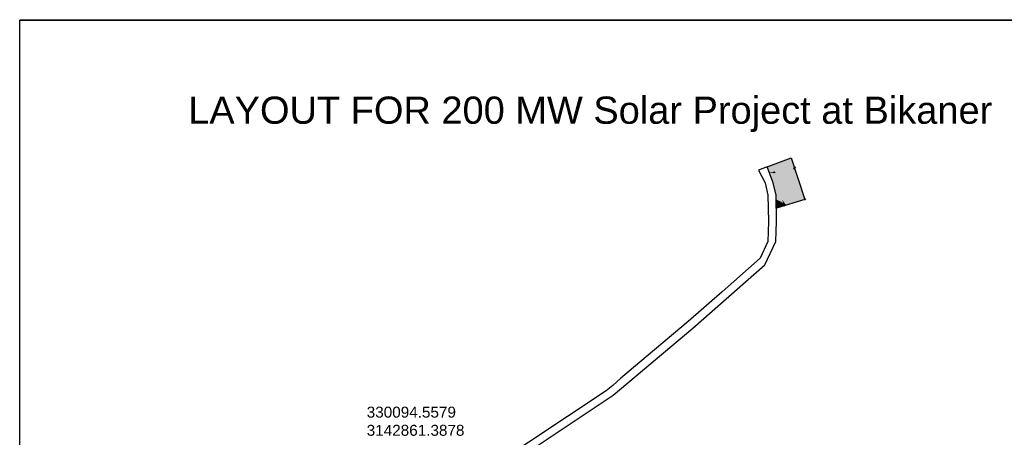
# Model space of a CAD drawing. Header units: millimetres. Extents: x 0 to 16721, y 217 to 10981.
# Tile 375 of 394: x 0 to 9054, y 7144 to 10981. Entities that reach past the tile are written whole.
import ezdxf

# ---------------------------------------------------------------- set-up
doc = ezdxf.new("R2010")
doc.units = ezdxf.units.MM
doc.layers.add('PDF_0', color=7, linetype='Continuous')
doc.layers.add('PDF_Text', color=7, linetype='Continuous')
doc.layers.add('PDF_PSS & TL', color=7, linetype='Continuous', true_color=0x7fffdf)
doc.styles.add('PDF Arial-BoldMT', font='arial.ttf')
doc.styles.add('PDF ArialMT', font='arial.ttf')

msp = doc.modelspace()

# ---------------------------------------------------------------- linework, layer by layer
at = {"layer": 'PDF_0', "lineweight": 25}
for points in [[(0, 10980.9), (14970.4, 10980.9), (14970.4, 247.9)], [(0.6, 247.4), (0.6, 10975.5), (14966.1, 10975.5), (14966.1, 247.4)]]:
    msp.add_lwpolyline(points, dxfattribs=at)
at = {"layer": 'PDF_PSS & TL', "color": 1, "lineweight": 25}
msp.add_lwpolyline([(6872.2, 9627.9), (7093.4, 9711.2), (7220.4, 9330.4), (6958, 9247.8), (6955.4, 9368.6), (6929.7, 9481.3)], close=True, dxfattribs=at)
at = {"layer": 'PDF_PSS & TL', "color": 7, "lineweight": 25}
msp.add_lwpolyline([(3970.3, 6627.8), (4022.9, 6575.5), (5458.1, 7530.4), (6189.7, 8146.6), (6851.5, 8727.3), (6953.3, 8942.9), (6960.4, 9126.7), (6955.3, 9368.5), (6929.6, 9481.2), (6872.1, 9627.8), (6792.6, 9597.1), (6854.7, 9481.3), (6880.3, 9368.5), (6885.8, 9126.5), (6878.4, 8942.8), (6807.8, 8788.4), (6458.6, 8479.1), (6146.3, 8207.4), (5528.5, 7687.3), (5455.4, 7620.9), (5393, 7569.4)], close=True, dxfattribs=at)
at = {"layer": 'PDF_PSS & TL', "color": 1, "lineweight": 0}
for points in [[(7128.8, 9618.5), (7129.8, 9618.5)], [(7045.1, 9279.3), (7027.9, 9279.3)]]:
    msp.add_lwpolyline(points, close=True, dxfattribs=at)
at = {"layer": 'PDF_PSS & TL', "color": 1, "lineweight": 25}
for centre, radius in [((7128.3, 9623.5), 4.87), ((6936.9, 9578), 3.83), ((7220.5, 9330.5), 4.61), ((7027.7, 9274.2), 5.13)]:
    msp.add_circle(centre, radius, dxfattribs=at)
at = {"layer": 'PDF_PSS & TL', "color": 5, "transparency": 33554559}
for points in [[(7093.4, 9711.2), (7121.2, 9627.9), (6872.2, 9627.9)], [(7121.2, 9627.9), (6872.2, 9627.9), (7136.6, 9581.8)], [(6872.2, 9627.9), (7136.6, 9581.8), (6890.3, 9581.8)], [(6936.4, 9581.8), (6890.3, 9581.8), (6935.8, 9581.6)], [(6890.3, 9581.8), (6935.8, 9581.6), (6890.3, 9581.6)], [(6935.8, 9581.6), (6890.3, 9581.6), (6935, 9581.4)], [(6890.3, 9581.6), (6935, 9581.4), (6890.4, 9581.4)], [(6935, 9581.4), (6890.4, 9581.4), (6934.5, 9581)], [(6890.4, 9581.4), (6934.5, 9581), (6890.6, 9581)], [(6934.5, 9581), (6890.6, 9581), (6934, 9580.6)], [(6890.6, 9581), (6934, 9580.6), (6890.8, 9580.6)], [(6934, 9580.6), (6890.8, 9580.6), (6933.4, 9579.9)], [(6890.8, 9580.6), (6933.4, 9579.9), (6891, 9579.9)], [(6933.4, 9579.9), (6891, 9579.9), (6933.2, 9579.3)], [(6891, 9579.9), (6933.2, 9579.3), (6891.2, 9579.3)], [(6933.2, 9579.3), (6891.2, 9579.3), (6933.1, 9578.6)], [(6891.2, 9579.3), (6933.1, 9578.6), (6891.5, 9578.6)], [(6933.1, 9578.6), (6891.5, 9578.6), (6932.9, 9578)], [(6891.5, 9578.6), (6932.9, 9578), (6891.9, 9578)], [(6932.9, 9578), (6891.9, 9578), (6933.1, 9577.2)], [(6891.9, 9578), (6933.1, 9577.2), (6892.1, 9577.2)], [(6933.1, 9577.2), (6892.1, 9577.2), (6933.2, 9576.6)], [(6892.1, 9577.2), (6933.2, 9576.6), (6892.4, 9576.6)], [(6933.2, 9576.6), (6892.4, 9576.6), (6933.4, 9575.9)], [(6892.4, 9576.6), (6933.4, 9575.9), (6892.6, 9575.9)], [(6933.4, 9575.9), (6892.6, 9575.9), (6934, 9575.4)], [(6892.6, 9575.9), (6934, 9575.4), (6892.8, 9575.4)], [(6934, 9575.4), (6892.8, 9575.4), (6934.5, 9574.9)], [(6892.8, 9575.4), (6934.5, 9574.9), (6893, 9574.9)], [(6934.5, 9574.9), (6893, 9574.9), (6935, 9574.5)], [(6893, 9574.9), (6935, 9574.5), (6893.2, 9574.5)], [(6935, 9574.5), (6893.2, 9574.5), (6935.8, 9574.2)], [(6893.2, 9574.5), (6935.8, 9574.2), (6893.3, 9574.2)], [(6935.8, 9574.2), (6893.3, 9574.2), (6936.4, 9574.1)], [(6893.3, 9574.2), (6936.4, 9574.1), (6893.3, 9574.1)], [(7139.2, 9574.1), (6893.3, 9574.1), (7170.1, 9481.3)], [(6893.3, 9574.1), (7170.1, 9481.3), (6929.7, 9481.3)], [(7136.6, 9581.8), (6937.1, 9581.8), (7136.6, 9581.6)], [(6937.1, 9581.8), (7136.6, 9581.6), (6937.9, 9581.6)], [(6937.9, 9574.2), (7139.2, 9574.1), (6937.1, 9574.1)], [(7136.6, 9581.6), (6937.9, 9581.6), (7136.7, 9581.4)], [(6937.9, 9581.6), (7136.7, 9581.4), (6938.5, 9581.4)], [(6938.5, 9574.5), (7139, 9574.2), (6937.9, 9574.2)], [(7139, 9574.2), (6937.9, 9574.2), (7139.2, 9574.1)], [(7136.7, 9581.4), (6938.5, 9581.4), (7136.8, 9581)], [(6938.5, 9581.4), (7136.8, 9581), (6939, 9581)], [(6939, 9574.9), (7139, 9574.5), (6938.5, 9574.5)], [(7139, 9574.5), (6938.5, 9574.5), (7139, 9574.2)], [(7136.8, 9581), (6939, 9581), (7137, 9580.6)], [(6939, 9581), (7137, 9580.6), (6939.7, 9580.6)], [(6939.7, 9575.4), (7138.9, 9574.9), (6939, 9574.9)], [(7138.9, 9574.9), (6939, 9574.9), (7139, 9574.5)], [(7137, 9580.6), (6939.7, 9580.6), (7137.2, 9579.9)], [(6939.7, 9580.6), (7137.2, 9579.9), (6940.1, 9579.9)], [(6940.1, 9575.9), (7138.7, 9575.4), (6939.7, 9575.4)], [(7138.7, 9575.4), (6939.7, 9575.4), (7138.9, 9574.9)], [(7137.2, 9579.9), (6940.1, 9579.9), (7137.4, 9579.3)], [(6940.1, 9579.9), (7137.4, 9579.3), (6940.3, 9579.3)], [(6940.3, 9576.6), (7138.5, 9575.9), (6940.1, 9575.9)], [(7138.5, 9575.9), (6940.1, 9575.9), (7138.7, 9575.4)], [(7137.4, 9579.3), (6940.3, 9579.3), (7137.6, 9578.6)], [(6940.3, 9579.3), (7137.6, 9578.6), (6940.6, 9578.6)], [(6940.6, 9577.2), (7138.3, 9576.6), (6940.3, 9576.6)], [(7138.3, 9576.6), (6940.3, 9576.6), (7138.5, 9575.9)], [(7137.6, 9578.6), (6940.6, 9578.6), (7137.9, 9578)], [(6940.6, 9578.6), (7137.9, 9578), (6940.6, 9578)], [(7137.9, 9578), (6940.6, 9578), (7138.1, 9577.2)], [(6940.6, 9578), (7138.1, 9577.2), (6940.6, 9577.2)], [(7138.1, 9577.2), (6940.6, 9577.2), (7138.3, 9576.6)], [(7170.1, 9481.3), (6929.7, 9481.3), (7207.7, 9368.6)], [(6929.7, 9481.3), (7207.7, 9368.6), (6955.4, 9368.6)], [(7207.7, 9368.6), (6955.4, 9368.6), (7219, 9334.8)], [(6955.4, 9368.6), (7219, 9334.8), (6956.2, 9334.8)], [(7219, 9334.8), (6956.2, 9334.8), (7218.2, 9334.4)], [(6956.2, 9334.8), (7218.2, 9334.4), (6956.2, 9334.4)], [(7218.2, 9334.4), (6956.2, 9334.4), (7217.5, 9334.1)], [(6956.2, 9334.4), (7217.5, 9334.1), (6956.2, 9334.1)], [(7217.5, 9334.1), (6956.2, 9334.1), (7216.9, 9333.4)], [(6956.2, 9334.1), (7216.9, 9333.4), (6956.2, 9333.4)], [(7216.9, 9333.4), (6956.2, 9333.4), (7216.5, 9332.8)], [(6956.2, 9333.4), (7216.5, 9332.8), (6956.2, 9332.8)], [(7216.5, 9332.8), (6956.2, 9332.8), (7216.1, 9332.1)], [(6956.2, 9332.8), (7216.1, 9332.1), (6956.2, 9332.1)], [(7216.1, 9332.1), (6956.2, 9332.1), (7215.8, 9331.3)], [(6956.2, 9332.1), (7215.8, 9331.3), (6956.2, 9331.3)], [(7215.8, 9331.3), (6956.2, 9331.3), (7215.8, 9330.4)], [(6956.2, 9331.3), (7215.8, 9330.4), (6956.2, 9330.4)], [(7215.8, 9330.4), (6956.2, 9330.4), (7215.8, 9329.8)], [(6956.2, 9330.4), (7215.8, 9329.8), (6956.2, 9329.8)], [(7215.8, 9329.8), (6956.2, 9329.8), (7216.1, 9329.1)], [(6956.2, 9329.8), (7216.1, 9329.1), (6956.2, 9329.1)], [(7216.1, 9329.1), (6956.2, 9329.1), (7058.1, 9279.3)], [(6956.2, 9329.1), (7058.1, 9279.3), (6957.2, 9279.3)], [(7027.1, 9279.3), (6957.2, 9279.3), (7026.2, 9279.1)], [(6957.2, 9279.3), (7026.2, 9279.1), (6957.2, 9279.1)], [(7026.2, 9279.1), (6957.2, 9279.1), (7025.3, 9278.8)], [(6957.2, 9279.1), (7025.3, 9278.8), (6957.4, 9278.8)], [(7025.3, 9278.8), (6957.4, 9278.8), (7024.5, 9278.3)], [(6957.4, 9278.8), (7024.5, 9278.3), (6957.4, 9278.3)], [(7024.5, 9278.3), (6957.4, 9278.3), (7023.8, 9277.6)], [(6957.4, 9278.3), (7023.8, 9277.6), (6957.4, 9277.6)], [(7023.8, 9277.6), (6957.4, 9277.6), (7023.2, 9276.9)], [(6957.4, 9277.6), (7023.2, 9276.9), (6957.4, 9276.9)], [(7023.2, 9276.9), (6957.4, 9276.9), (7022.9, 9276.1)], [(6957.4, 9276.9), (7022.9, 9276.1), (6957.4, 9276.1)], [(7022.9, 9276.1), (6957.4, 9276.1), (7022.6, 9275.2)], [(6957.4, 9276.1), (7022.6, 9275.2), (6957.4, 9275.2)], [(7022.6, 9275.2), (6957.4, 9275.2), (7022.5, 9274.1)], [(6957.4, 9275.2), (7022.5, 9274.1), (6957.4, 9274.1)], [(7022.5, 9274.1), (6957.4, 9274.1), (7022.6, 9273.2)], [(6957.4, 9274.1), (7022.6, 9273.2), (6957.4, 9273.2)], [(7022.6, 9273.2), (6957.4, 9273.2), (7022.9, 9272.3)], [(6957.4, 9273.2), (7022.9, 9272.3), (6957.5, 9272.3)], [(7022.9, 9272.3), (6957.5, 9272.3), (7023.2, 9271.4)], [(6957.5, 9272.3), (7023.2, 9271.4), (6957.5, 9271.4)], [(7023.2, 9271.4), (6957.5, 9271.4), (7023.9, 9270.8)], [(6957.5, 9271.4), (7023.9, 9270.8), (6957.5, 9270.8)], [(7023.9, 9270.8), (6957.5, 9270.8), (7024.5, 9270.1)], [(6957.5, 9270.8), (7024.5, 9270.1), (6957.5, 9270.1)], [(7024.5, 9270.1), (6957.5, 9270.1), (7025.3, 9269.6)], [(6957.5, 9270.1), (7025.3, 9269.6), (6957.5, 9269.6)], [(6957.5, 9269.6), (6957.5, 9269.2), (7026.2, 9269.2)], [(6957.5, 9269.6), (7025.3, 9269.6), (7026.2, 9269.2)], [(6957.5, 9269.2), (7026.2, 9269.2), (6958, 9247.8)], [(7058.1, 9279.3), (7028.1, 9279.3), (7057.6, 9279.1)], [(7028.1, 9279.3), (7057.6, 9279.1), (7029, 9279.1)], [(7057.6, 9279.1), (7029, 9279.1), (7056.5, 9278.8)], [(7029, 9279.1), (7056.5, 9278.8), (7029.9, 9278.8)], [(7056.5, 9278.8), (7029.9, 9278.8), (7054.8, 9278.3)], [(7029.9, 9278.8), (7054.8, 9278.3), (7030.7, 9278.3)], [(7054.8, 9278.3), (7030.7, 9278.3), (7052.9, 9277.6)], [(7030.7, 9278.3), (7052.9, 9277.6), (7031.4, 9277.6)], [(7052.9, 9277.6), (7031.4, 9277.6), (7050.4, 9276.9)], [(7031.4, 9277.6), (7050.4, 9276.9), (7032, 9276.9)], [(7032, 9271.4), (7033.3, 9271.4), (7031.6, 9270.9)], [(7050.4, 9276.9), (7032, 9276.9), (7047.8, 9276.1)], [(7032, 9276.9), (7047.8, 9276.1), (7032.3, 9276.1)], [(7032.1, 9271.7), (7032, 9271.4), (7033.3, 9271.4)], [(7032.5, 9272.5), (7033.9, 9271.7), (7032.1, 9271.7)], [(7032.1, 9271.7), (7033.9, 9271.7), (7033.3, 9271.4)], [(7047.8, 9276.1), (7032.3, 9276.1), (7045, 9275.2)], [(7032.3, 9276.1), (7045, 9275.2), (7032.6, 9275.2)], [(7032.6, 9273.4), (7036.4, 9272.5), (7032.5, 9272.5)], [(7036.4, 9272.5), (7032.5, 9272.5), (7033.9, 9271.7)], [(7045, 9275.2), (7032.6, 9275.2), (7042, 9274.1)], [(7032.6, 9275.2), (7042, 9274.1), (7032.7, 9274.1)], [(7032.7, 9274.1), (7039.1, 9273.4), (7032.6, 9273.4)], [(7039.1, 9273.4), (7032.6, 9273.4), (7036.4, 9272.5)], [(7042, 9274.1), (7032.7, 9274.1), (7039.1, 9273.4)]]:
    msp.add_solid(points, dxfattribs=at)
at = {"layer": 'PDF_PSS & TL', "color": 1, "transparency": 33554559}
for points in [[(7107.7, 9618.5), (7142.3, 9578.8), (6940.5, 9578.8)], [(7108.2, 9618.7), (7128, 9618.5), (7107.7, 9618.5)], [(7129.8, 9618.5), (7107.7, 9618.5), (7142.3, 9578.8)], [(7109.4, 9618.9), (7127.1, 9618.7), (7108.2, 9618.7)], [(7127.1, 9618.7), (7108.2, 9618.7), (7128, 9618.5)], [(7111.4, 9619.4), (7126.2, 9618.9), (7109.4, 9618.9)], [(7126.2, 9618.9), (7109.4, 9618.9), (7127.1, 9618.7)], [(7113.7, 9620), (7125.4, 9619.4), (7111.4, 9619.4)], [(7125.4, 9619.4), (7111.4, 9619.4), (7126.2, 9618.9)], [(7116.7, 9620.6), (7124.7, 9620), (7113.7, 9620)], [(7124.7, 9620), (7113.7, 9620), (7125.4, 9619.4)], [(7119.9, 9621.4), (7124.2, 9620.6), (7116.7, 9620.6)], [(7124.2, 9620.6), (7116.7, 9620.6), (7124.7, 9620)], [(7123.4, 9622.3), (7123.7, 9621.4), (7119.9, 9621.4)], [(7123.7, 9621.4), (7119.9, 9621.4), (7124.2, 9620.6)], [(7129.8, 9618.5), (7128.8, 9618.5), (7128, 9618.5)], [(7129.3, 9618.7), (7129.8, 9618.5), (7128.8, 9618.5)], [(7129.7, 9618.8), (7129.7, 9618.7), (7129.3, 9618.7)], [(7129.7, 9618.7), (7129.3, 9618.7), (7129.8, 9618.5)], [(6938.5, 9574.5), (7143.7, 9574.2), (6937.9, 9574.2)], [(7143.7, 9574.2), (6937.9, 9574.2), (7219, 9334.8)], [(6937.9, 9574.2), (7219, 9334.8), (7009.5, 9334.8)], [(6939.2, 9574.9), (7143.6, 9574.5), (6938.5, 9574.5)], [(7143.6, 9574.5), (6938.5, 9574.5), (7143.7, 9574.2)], [(6939.7, 9575.4), (7143.5, 9574.9), (6939.2, 9574.9)], [(7143.5, 9574.9), (6939.2, 9574.9), (7143.6, 9574.5)], [(6940.1, 9575.9), (7143.3, 9575.4), (6939.7, 9575.4)], [(7143.3, 9575.4), (6939.7, 9575.4), (7143.5, 9574.9)], [(6940.3, 9576.6), (7143.2, 9575.9), (6940.1, 9575.9)], [(7143.2, 9575.9), (6940.1, 9575.9), (7143.3, 9575.4)], [(6940.6, 9577.2), (7142.9, 9576.6), (6940.3, 9576.6)], [(7142.9, 9576.6), (6940.3, 9576.6), (7143.2, 9575.9)], [(7142.3, 9578.8), (6940.5, 9578.8), (7142.4, 9578.4)], [(6940.5, 9578.8), (7142.4, 9578.4), (6940.6, 9578.4)], [(7142.4, 9578.4), (6940.6, 9578.4), (7142.6, 9578)], [(6940.6, 9578.4), (7142.6, 9578), (6940.6, 9578)], [(7142.6, 9578), (6940.6, 9578), (7142.8, 9577.2)], [(6940.6, 9578), (7142.8, 9577.2), (6940.6, 9577.2)], [(7142.8, 9577.2), (6940.6, 9577.2), (7142.9, 9576.6)], [(7219, 9334.8), (7009.5, 9334.8), (7218.3, 9334.4)], [(7009.5, 9334.8), (7218.3, 9334.4), (7009.6, 9334.4)], [(7218.3, 9334.4), (7009.6, 9334.4), (7217.5, 9334.1)], [(7009.6, 9334.4), (7217.5, 9334.1), (7009.7, 9334.1)], [(7217.5, 9334.1), (7009.7, 9334.1), (7217, 9333.5)], [(7009.7, 9334.1), (7217, 9333.5), (7009.9, 9333.5)], [(7217, 9333.5), (7009.9, 9333.5), (7216.5, 9332.9)], [(7009.9, 9333.5), (7216.5, 9332.9), (7010.1, 9332.9)], [(7216.5, 9332.9), (7010.1, 9332.9), (7216.1, 9332.1)], [(7010.1, 9332.9), (7216.1, 9332.1), (7010.3, 9332.1)], [(7216.1, 9332.1), (7010.3, 9332.1), (7215.8, 9331.3)], [(7010.3, 9332.1), (7215.8, 9331.3), (7010.5, 9331.3)], [(7215.8, 9331.3), (7010.5, 9331.3), (7215.8, 9330.4)], [(7010.5, 9331.3), (7215.8, 9330.4), (7010.8, 9330.4)], [(7215.8, 9330.4), (7010.8, 9330.4), (7215.8, 9329.8)], [(7010.8, 9330.4), (7215.8, 9329.8), (7011, 9329.8)], [(7215.8, 9329.8), (7011, 9329.8), (7216, 9329.2)], [(7011, 9329.8), (7216, 9329.2), (7011.2, 9329.2)], [(7216, 9329.2), (7011.2, 9329.2), (7045.1, 9279.3)], [(7011.2, 9329.2), (7045.1, 9279.3), (7026.1, 9279.3)], [(7027, 9279.3), (7027, 9279.3), (7026.1, 9279.3)], [(7027, 9279.3), (7026.1, 9279.3), (7027.9, 9279.3)], [(7027, 9279.3), (7026.1, 9279.3), (7026.5, 9279.2)], [(7026.1, 9279.3), (7026.5, 9279.2), (7026.1, 9279.2)], [(7026.1, 9279.2), (7026.5, 9279.2), (7026.1, 9279.1)], [(7027.9, 9279.3), (7045.1, 9279.3), (7028.1, 9279.3)], [(7045.1, 9279.3), (7028.1, 9279.3), (7044.7, 9279.2)], [(7028.1, 9279.3), (7044.7, 9279.2), (7028.8, 9279.2)], [(7044.7, 9279.2), (7028.8, 9279.2), (7043.7, 9278.8)], [(7028.8, 9279.2), (7043.7, 9278.8), (7029.6, 9278.8)], [(7043.7, 9278.8), (7029.6, 9278.8), (7042.2, 9278.4)], [(7029.6, 9278.8), (7042.2, 9278.4), (7030.4, 9278.4)], [(7042.2, 9278.4), (7030.4, 9278.4), (7040.3, 9277.9)], [(7030.4, 9278.4), (7040.3, 9277.9), (7031.2, 9277.9)], [(7040.3, 9277.9), (7031.2, 9277.9), (7038.1, 9277.3)], [(7031.2, 9277.9), (7038.1, 9277.3), (7031.7, 9277.3)], [(7031.7, 9277.3), (7032.2, 9276.5), (7035.3, 9276.5)], [(7031.7, 9277.3), (7038.1, 9277.3), (7035.3, 9276.5)], [(7032.2, 9276.5), (7035.3, 9276.5), (7032.5, 9275.6)]]:
    msp.add_solid(points, dxfattribs=at)

# ---------------------------------------------------------------- texts
at = {"layer": 'PDF_Text', "attachment_point": 4}
for s, insert, char_height, style in [('LAYOUT FOR 200 MW Solar Project at Bikaner', (1549.5, 10112.1), 250, 'PDF Arial-BoldMT'), ('330094.5579', (3191, 7374.4), 100.584, 'PDF ArialMT'), ('3142861.3878', (3191, 7207.4), 100.584, 'PDF ArialMT')]:
    msp.add_mtext(s, dxfattribs=dict(at, insert=insert, char_height=char_height, style=style))

doc.saveas('drawing.dxf')
